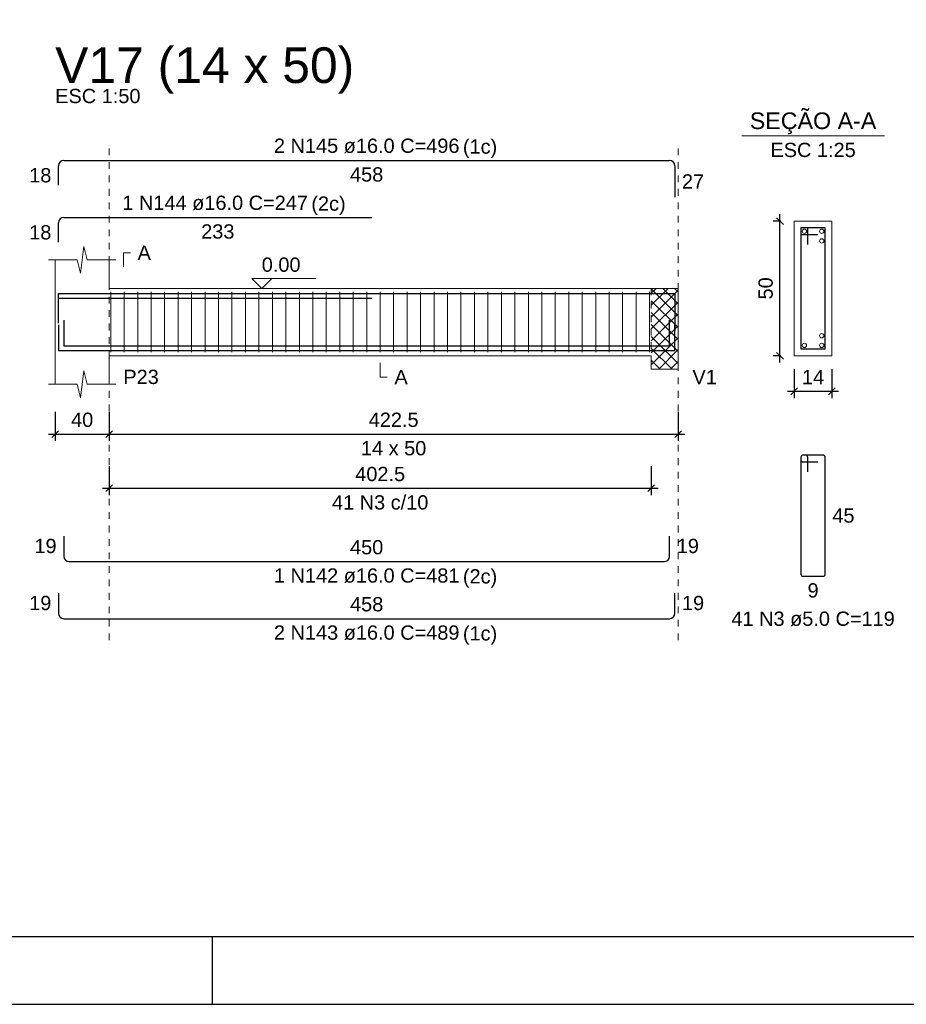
# Model space of a CAD drawing. Header units: millimetres. Extents: x 10 to 1250, y -62 to 528.
# Tile 836 of 909: x 811 to 824, y 69 to 83. Entities that reach past the tile are written whole.
import ezdxf

# ---------------------------------------------------------------- set-up
doc = ezdxf.new("R2010")
doc.units = ezdxf.units.MM
doc.header["$LTSCALE"] = 0.05
doc.linetypes.add('DOT', pattern=[6.35, 0, -6.35])
for name, color, linetype, lineweight in [('Descrição da armadura', 7, 'Continuous', 5), ('DT-Arm complementar', 5, 'Continuous', 5), ('DT-Barras na forma', 2, 'Continuous', 30), ('DT-Barras no corte', 5, 'Continuous', 5), ('DT-Barras rebatidas', 2, 'Continuous', 30), ('DT-Cotas', 9, 'Continuous', 5), ('DT-Forma', 5, 'Continuous', 5), ('DT-Hachura intersecção vigas', 9, 'Continuous', 5), ('DT-Pontilhado', 9, 'DOT', 5), ('DT-Textos', 7, 'Continuous', 5), ('DT-Título', 3, 'Continuous', 20), ('Textos armaduras', 7, 'Continuous', 5)]:
    doc.layers.add(name, color=color, linetype=linetype, lineweight=lineweight)
doc.layers.add('FOLHA_PADRÃO', color=7, linetype='Continuous')
doc.styles.add('Arial', font='arial.ttf')
doc.styles.get("Standard").update_dxf_attribs({"font": 'arial.ttf'})
doc.dimstyles.new('UM_25.000000', dxfattribs={"dimtxt": 0.18, "dimasz": 0.1, "dimexe": 0.1, "dimexo": 0.2, "dimgap": 0, "dimtad": 1, "dimtih": 1, "dimtoh": 1, "dimdec": 1, "dimlfac": 25, "dimzin": 0, "dimdsep": 46, "dimtxsty": 'Standard', "dimcen": 0.09, "dimdle": 0.1, "dimadec": 1, "dimazin": 2, "dimtfac": 1, "dimtdec": 4, "dimtofl": 0, "dimtmove": 0, "dimatfit": 3, "dimfxl": 1, "dimtolj": 1, "dimarcsym": 0})
doc.dimstyles.new('UM_50.000000', dxfattribs={"dimtxt": 0.18, "dimasz": 0.1, "dimexe": 0.1, "dimexo": 0.2, "dimgap": 0.1, "dimtad": 1, "dimdec": 1, "dimlfac": 50, "dimzin": 0, "dimdsep": 46, "dimtxsty": 'Standard', "dimblk": 'OBLIQUE', "dimcen": 0.09, "dimdle": 0.1, "dimadec": 1, "dimazin": 2, "dimtfac": 1, "dimtdec": 1, "dimtofl": 0, "dimtmove": 0, "dimatfit": 3, "dimldrblk": 'OBLIQUE', "dimfxl": 1, "dimtolj": 1, "dimarcsym": 1})

# ---------------------------------------------------------------- blocks, each defined once
blk = doc.blocks.new('A1EST. 1500')
at = {"layer": 'FOLHA_PADRÃO', "color": 1, "linetype": 'Continuous'}
for p, q in [((23.5, 0), (23.5, 1)), ((0, 0), (150.008, 0))]:
    blk.add_line(p, q, dxfattribs=at)
at = {"layer": 'FOLHA_PADRÃO', "color": 6, "linetype": 'Continuous'}
blk.add_lwpolyline([(149, 58.4), (149, 1), (1, 1), (1, 58.4), (149, 58.4)], dxfattribs=at)
blk = doc.blocks.new('_Oblique')
at = {"color": 0, "linetype": 'ByBlock', "lineweight": -2}
blk.add_line((-0.5, -0.5), (0.5, 0.5), dxfattribs=at)
blk = doc.blocks.new('*D1231')
at = {"layer": 'Defpoints', "color": 0, "transparency": 16777216}
for p in [(811.44, 77.53), (812.24, 77.53), (812.24, 77)]:
    blk.add_point(p, dxfattribs=at)
at = {"layer": 'DT-Cotas', "color": 0, "lineweight": -2, "transparency": 16777216}
for p, q in [((811.44, 77.33), (811.44, 76.9)), ((812.24, 77.33), (812.24, 76.9)), ((811.34, 77), (812.34, 77))]:
    blk.add_line(p, q, dxfattribs=at)
at = {"layer": 'DT-Cotas', "color": 0, "lineweight": -2, "transparency": 16777216, "xscale": 0.1, "yscale": 0.1, "zscale": 0.1, "rotation": 180}
blk.add_blockref('_Oblique', (811.44, 77), dxfattribs=at)
at = {"layer": 'DT-Cotas', "color": 0, "lineweight": -2, "transparency": 16777216, "xscale": 0.1, "yscale": 0.1, "zscale": 0.1}
blk.add_blockref('_Oblique', (812.24, 77), dxfattribs=at)
at = {"layer": 'DT-Cotas', "transparency": 16777216, "insert": (811.84, 77.212), "char_height": 0.2118, "attachment_point": 5, "rotation": 0.0057, "style": 'Arial'}
blk.add_mtext('\\A1;40', dxfattribs=at)
blk = doc.blocks.new('*D1232')
at = {"layer": 'Defpoints', "color": 0, "transparency": 16777216}
for p in [(812.24, 77.53), (820.69, 77.53), (820.69, 77)]:
    blk.add_point(p, dxfattribs=at)
at = {"layer": 'DT-Cotas', "color": 0, "lineweight": -2, "transparency": 16777216}
for p, q in [((812.24, 77.33), (812.24, 76.9)), ((820.69, 77.33), (820.69, 76.9)), ((812.14, 77), (820.79, 77))]:
    blk.add_line(p, q, dxfattribs=at)
at = {"layer": 'DT-Cotas', "color": 0, "lineweight": -2, "transparency": 16777216, "xscale": 0.1, "yscale": 0.1, "zscale": 0.1, "rotation": 180}
blk.add_blockref('_Oblique', (812.24, 77), dxfattribs=at)
at = {"layer": 'DT-Cotas', "color": 0, "lineweight": -2, "transparency": 16777216, "xscale": 0.1, "yscale": 0.1, "zscale": 0.1}
blk.add_blockref('_Oblique', (820.69, 77), dxfattribs=at)
at = {"layer": 'DT-Cotas', "transparency": 16777216, "insert": (816.465, 77.212), "char_height": 0.2118, "attachment_point": 5, "rotation": 0.0057, "style": 'Arial'}
blk.add_mtext('\\A1;422.5', dxfattribs=at)
blk = doc.blocks.new('*D1233')
at = {"layer": 'Defpoints', "color": 0, "transparency": 16777216}
for p in [(812.24, 76.725), (820.29, 76.725), (820.29, 76.196)]:
    blk.add_point(p, dxfattribs=at)
at = {"layer": 'DT-Cotas', "color": 0, "lineweight": -2, "transparency": 16777216}
for p, q in [((812.24, 76.525), (812.24, 76.096)), ((820.29, 76.525), (820.29, 76.096)), ((812.14, 76.196), (820.39, 76.196))]:
    blk.add_line(p, q, dxfattribs=at)
at = {"layer": 'DT-Cotas', "color": 0, "lineweight": -2, "transparency": 16777216, "xscale": 0.1, "yscale": 0.1, "zscale": 0.1, "rotation": 180}
blk.add_blockref('_Oblique', (812.24, 76.196), dxfattribs=at)
at = {"layer": 'DT-Cotas', "color": 0, "lineweight": -2, "transparency": 16777216, "xscale": 0.1, "yscale": 0.1, "zscale": 0.1}
blk.add_blockref('_Oblique', (820.29, 76.196), dxfattribs=at)
at = {"layer": 'DT-Cotas', "transparency": 16777216, "insert": (816.265, 76.407), "char_height": 0.2118, "attachment_point": 5, "rotation": 0.0057, "style": 'Arial'}
blk.add_mtext('\\A1;402.5', dxfattribs=at)
blk = doc.blocks.new('*D1224')
at = {"layer": 'Defpoints', "color": 0, "transparency": 16777216}
for p in [(822.201, 80.165), (822.412, 80.165), (822.412, 78.165)]:
    blk.add_point(p, dxfattribs=at)
at = {"layer": 'DT-Cotas', "color": 0, "lineweight": -2, "transparency": 16777216}
for p, q in [((822.212, 80.165), (822.101, 80.165)), ((822.201, 78.065), (822.201, 80.265)), ((822.212, 78.165), (822.101, 78.165))]:
    blk.add_line(p, q, dxfattribs=at)
at = {"layer": 'DT-Cotas', "color": 0, "lineweight": -2, "transparency": 16777216, "xscale": 0.1, "yscale": 0.1, "zscale": 0.1}
for p, rotation in [((822.201, 80.165), 90), ((822.201, 78.165), 270)]:
    blk.add_blockref('_Oblique', p, dxfattribs=dict(at, rotation=rotation))
at = {"layer": 'DT-Cotas', "transparency": 16777216, "insert": (821.989, 79.165), "char_height": 0.2118, "attachment_point": 5, "rotation": 90, "style": 'Arial'}
blk.add_mtext('\\A1;50', dxfattribs=at)
blk = doc.blocks.new('*D1225')
at = {"layer": 'Defpoints', "color": 0, "transparency": 16777216}
for p in [(822.412, 78.165), (822.972, 78.165), (822.972, 77.636)]:
    blk.add_point(p, dxfattribs=at)
at = {"layer": 'DT-Cotas', "color": 0, "lineweight": -2, "transparency": 16777216}
for p, q in [((822.412, 77.965), (822.412, 77.536)), ((822.972, 77.965), (822.972, 77.536)), ((822.312, 77.636), (823.072, 77.636))]:
    blk.add_line(p, q, dxfattribs=at)
at = {"layer": 'DT-Cotas', "color": 0, "lineweight": -2, "transparency": 16777216, "xscale": 0.1, "yscale": 0.1, "zscale": 0.1, "rotation": 180}
blk.add_blockref('_Oblique', (822.412, 77.636), dxfattribs=at)
at = {"layer": 'DT-Cotas', "color": 0, "lineweight": -2, "transparency": 16777216, "xscale": 0.1, "yscale": 0.1, "zscale": 0.1}
blk.add_blockref('_Oblique', (822.972, 77.636), dxfattribs=at)
at = {"layer": 'DT-Cotas', "transparency": 16777216, "insert": (822.692, 77.848), "char_height": 0.2118, "attachment_point": 5, "rotation": 0.0057, "style": 'Arial'}
blk.add_mtext('\\A1;14', dxfattribs=at)

msp = doc.modelspace()

# ---------------------------------------------------------------- hatches: boundary and pattern name
at = {"layer": 'DT-Hachura intersecção vigas', "linetype": 'Continuous'}
h = msp.add_hatch(dxfattribs=at)
h.set_pattern_fill('ANSI37', color=256, style=0)
h.set_pattern_definition([(45, (788.06101, 54.64176), (-0.08838835, 0.08838835), []), (135, (788.06101, 54.64176), (-0.08838835, -0.08838835), [])])
h.paths.add_polyline_path([(820.6899, 77.9653), (820.6899, 78.1653), (820.6899, 79.1653), (820.2899, 79.1653), (820.2899, 78.1653), (820.2899, 77.9653), (820.6899, 77.9653)])

# ---------------------------------------------------------------- linework, layer by layer
at = {"layer": 'DT-Arm complementar'}
for p, q in [((812.2649, 78.2153), (812.2649, 79.1153)), ((812.4649, 78.2153), (812.4649, 79.1153)), ((812.6649, 78.2153), (812.6649, 79.1153)), ((812.8649, 78.2153), (812.8649, 79.1153)), ((813.0649, 78.2153), (813.0649, 79.1153)), ((813.2649, 78.2153), (813.2649, 79.1153)), ((813.4649, 78.2153), (813.4649, 79.1153)), ((813.6649, 78.2153), (813.6649, 79.1153)), ((813.8649, 78.2153), (813.8649, 79.1153)), ((814.0649, 78.2153), (814.0649, 79.1153)), ((814.2649, 78.2153), (814.2649, 79.1153)), ((814.4649, 78.2153), (814.4649, 79.1153)), ((814.6649, 78.2153), (814.6649, 79.1153)), ((814.8649, 78.2153), (814.8649, 79.1153)), ((815.0649, 78.2153), (815.0649, 79.1153)), ((815.2649, 78.2153), (815.2649, 79.1153)), ((815.4649, 78.2153), (815.4649, 79.1153)), ((815.6649, 78.2153), (815.6649, 79.1153)), ((815.8649, 78.2153), (815.8649, 79.1153)), ((816.0649, 78.2153), (816.0649, 79.1153)), ((816.2649, 78.2153), (816.2649, 79.1153)), ((816.4649, 78.2153), (816.4649, 79.1153)), ((816.6649, 78.2153), (816.6649, 79.1153)), ((816.8649, 78.2153), (816.8649, 79.1153)), ((817.0649, 78.2153), (817.0649, 79.1153)), ((817.2649, 78.2153), (817.2649, 79.1153)), ((817.4649, 78.2153), (817.4649, 79.1153)), ((817.6649, 78.2153), (817.6649, 79.1153)), ((817.8649, 78.2153), (817.8649, 79.1153)), ((818.0649, 78.2153), (818.0649, 79.1153)), ((818.2649, 78.2153), (818.2649, 79.1153)), ((818.4649, 78.2153), (818.4649, 79.1153)), ((818.6649, 78.2153), (818.6649, 79.1153)), ((818.8649, 78.2153), (818.8649, 79.1153)), ((819.0649, 78.2153), (819.0649, 79.1153)), ((819.2649, 78.2153), (819.2649, 79.1153)), ((819.4649, 78.2153), (819.4649, 79.1153)), ((819.6649, 78.2153), (819.6649, 79.1153)), ((819.8649, 78.2153), (819.8649, 79.1153)), ((820.0649, 78.2153), (820.0649, 79.1153)), ((820.2649, 78.2153), (820.2649, 79.1153))]:
    msp.add_line(p, q, dxfattribs=at)
at = {"layer": 'DT-Barras na forma'}
for p, q in [((822.6125, 80.0653), (822.5125, 80.0653)), ((822.5125, 80.0653), (822.5125, 78.2653)), ((822.8725, 80.0653), (822.5125, 80.0653)), ((822.5125, 80.0653), (822.5125, 79.9653)), ((822.6125, 79.8153), (822.6125, 80.0653)), ((822.8725, 78.2653), (822.8725, 80.0653)), ((822.5125, 79.9653), (822.7625, 79.9653)), ((822.5125, 78.2653), (822.8725, 78.2653))]:
    msp.add_line(p, q, dxfattribs=at)
for points in [[(811.4899, 78.7213), (811.4899, 79.0893), (820.6399, 79.0893), (820.6399, 78.5435)], [(811.4899, 78.6493), (811.4899, 79.0173), (816.1399, 79.0173)], [(811.5675, 78.6933), (811.5675, 78.3133), (820.5623, 78.3133), (820.5623, 78.6933)], [(811.4899, 78.6213), (811.4899, 78.2413), (820.6399, 78.2413), (820.6399, 78.6213)]]:
    msp.add_lwpolyline(points, dxfattribs=at)
at = {"layer": 'DT-Barras no corte'}
for centre in [(822.5645, 80.0133), (822.8205, 80.0133), (822.8205, 79.8693), (822.8205, 78.4613), (822.5645, 78.3173), (822.8205, 78.3173)]:
    msp.add_circle(centre, 0.032, dxfattribs=at)
at = {"layer": 'DT-Barras rebatidas'}
for p, q in [((811.5699, 81.0661), (820.5599, 81.0661)), ((811.4899, 80.6981), (811.4899, 80.9861)), ((820.6399, 80.9861), (820.6399, 80.5203)), ((811.4899, 79.8509), (811.4899, 80.1389)), ((811.5699, 80.2189), (816.1399, 80.2189)), ((822.5125, 76.6586), (822.5125, 74.9186)), ((822.5125, 76.6586), (822.5125, 76.6186)), ((822.5825, 76.6886), (822.5425, 76.6886)), ((822.8425, 76.6886), (822.5425, 76.6886)), ((822.6125, 76.4386), (822.6125, 76.6586)), ((822.8725, 74.9186), (822.8725, 76.6586)), ((822.5425, 76.5886), (822.7625, 76.5886)), ((811.5675, 75.4866), (811.5675, 75.1866)), ((820.5623, 75.1866), (820.5623, 75.4866)), ((811.6475, 75.1066), (820.4823, 75.1066)), ((822.5425, 74.8886), (822.8425, 74.8886)), ((811.4899, 74.6394), (811.4899, 74.3394)), ((820.6399, 74.3394), (820.6399, 74.6394)), ((811.5699, 74.2594), (820.5599, 74.2594))]:
    msp.add_line(p, q, dxfattribs=at)
for centre, radius, start, end in [((811.5699, 80.9861), 0.08, 90, 180), ((820.5599, 80.9861), 0.08, 0, 90), ((811.5699, 80.1389), 0.08, 90, 180), ((822.5425, 76.6586), 0.03, 90, 180), ((822.5425, 76.6586), 0.03, 90, 180), ((822.5825, 76.6586), 0.03, 0, 90), ((822.8425, 76.6586), 0.03, 0, 90), ((822.5425, 76.6186), 0.03, 180, 270), ((811.6475, 75.1866), 0.08, 180, 270), ((820.4823, 75.1866), 0.08, 270, 0), ((822.5425, 74.9186), 0.03, 180, 270), ((822.8425, 74.9186), 0.03, 270, 0), ((811.5699, 74.3394), 0.08, 180, 270), ((820.5599, 74.3394), 0.08, 270, 0)]:
    msp.add_arc(centre, radius, start, end, dxfattribs=at)
at = {"layer": 'DT-Forma'}
for p, q in [((822.9725, 80.1653), (822.4125, 80.1653)), ((822.4125, 80.1653), (822.4125, 80.1653)), ((822.4125, 80.1653), (822.4125, 78.1653)), ((822.9725, 78.1653), (822.9725, 80.1653)), ((822.9725, 80.1653), (822.9725, 80.1653)), ((811.8149, 79.3889), (811.8649, 79.7889)), ((811.8649, 79.7889), (811.9149, 79.5889)), ((811.3399, 79.5889), (811.7649, 79.5889)), ((811.4399, 79.1653), (811.4399, 79.5889)), ((811.7649, 79.5889), (811.8149, 79.3889)), ((811.9149, 79.5889), (812.3399, 79.5889)), ((812.2399, 79.5889), (812.2399, 79.1653)), ((812.2399, 79.1653), (820.2899, 79.1653)), ((820.2899, 79.1653), (820.6899, 79.1653)), ((811.4399, 78.1653), (811.4399, 77.7417)), ((812.2399, 77.7417), (812.2399, 78.1653)), ((812.2399, 78.1653), (820.2899, 78.1653)), ((820.2899, 78.1653), (820.2899, 77.9653)), ((820.6899, 77.9653), (820.6899, 78.1653)), ((822.4125, 78.1653), (822.9725, 78.1653)), ((822.4125, 78.1653), (822.4125, 78.1653)), ((822.9725, 78.1653), (822.9725, 78.1653)), ((820.2899, 77.9653), (820.6899, 77.9653)), ((811.8149, 77.5417), (811.8649, 77.9417)), ((811.8649, 77.9417), (811.9149, 77.7417)), ((811.3399, 77.7417), (811.7649, 77.7417)), ((811.7649, 77.7417), (811.8149, 77.5417)), ((811.9149, 77.7417), (812.3399, 77.7417))]:
    msp.add_line(p, q, dxfattribs=at)
at = {"layer": 'DT-Forma', "linetype": 'Continuous'}
for p, q in [((811.4399, 78.1653), (811.4399, 79.1653)), ((820.6899, 79.1653), (820.6899, 78.1653))]:
    msp.add_line(p, q, dxfattribs=at)
at = {"layer": 'DT-Pontilhado', "ltscale": 0.2}
for p, q in [((812.2399, 73.9417), (812.2399, 81.2779)), ((820.6899, 73.9417), (820.6899, 81.2779)), ((820.2899, 79.1653), (820.2899, 78.1653))]:
    msp.add_line(p, q, dxfattribs=at)
at = {"layer": 'DT-Textos'}
msp.add_line((821.6335, 81.4302), (823.7515, 81.4302), dxfattribs=at)
for points in [[(812.4517, 79.483), (812.4517, 79.6948), (812.5576, 79.6948)], [(814.6549, 79.3135), (814.5066, 79.1653), (814.3584, 79.3135), (815.3115, 79.3135)], [(816.2649, 78.0594), (816.2649, 77.8476), (816.3708, 77.8476)]]:
    msp.add_lwpolyline(points, dxfattribs=at)

# ---------------------------------------------------------------- block references
msp.add_blockref('A1EST. 1500', (790.2755, 68.5322))

# ---------------------------------------------------------------- texts
at = {"layer": 'Descrição da armadura', "linetype": 'Continuous', "char_height": 0.2118, "attachment_point": 8, "line_spacing_factor": 0.798, "style": 'Arial'}
for s, insert, width in [('2 N145 ø16.0 C=496', (816.0649, 81.172), 5.524605), ('1 N144 ø16.0 C=247', (813.8149, 80.3248), 5.524605), ('41 N3 c/10', (816.2649, 75.8778), 2.869342), ('1 N142 ø16.0 C=481', (816.0649, 74.7889), 5.524605), ('41 N3 ø5.0 C=119', (822.6925, 74.1473), 4.8647), ('2 N143 ø16.0 C=489', (816.0649, 73.9417), 5.524605)]:
    msp.add_mtext(s, dxfattribs=dict(at, insert=insert, width=width))
at = {"layer": 'DT-Textos', "line_spacing_factor": 0.798, "style": 'Arial'}
for s, insert, char_height, width, attachment_point in [('ESC 1:50', (811.4399, 81.9133), 0.2118, 2.874069, 7), ('SEÇÃO A-A', (822.692, 81.4548), 0.2471, 3.656684, 8), ('(1c)', (817.493, 81.1018), 0.2118, 1.156382, 7), ('ESC 1:25', (822.6925, 81.1125), 0.2118, 2.874069, 8), ('(2c)', (815.243, 80.2548), 0.2118, 1.156382, 7), ('A', (812.6635, 79.5889), 0.2118, 0.447864, 7), ('0.00', (814.5066, 79.4088), 0.2118, 1.306872, 7), ('P23', (812.4517, 77.7417), 0.2118, 1.194742, 7), ('A', (816.4767, 77.7417), 0.2118, 0.447864, 7), ('V1', (820.9017, 77.7417), 0.2118, 0.821303, 7), ('14 x 50', (816.4649, 76.6827), 0.2118, 2.202601, 8), ('(2c)', (817.493, 74.7188), 0.2118, 1.156382, 7), ('(1c)', (817.493, 73.8718), 0.2118, 1.156382, 7)]:
    msp.add_mtext(s, dxfattribs=dict(at, insert=insert, char_height=char_height, width=width, attachment_point=attachment_point))
at = {"layer": 'DT-Título', "insert": (811.44, 82.0558), "char_height": 0.5295, "width": 9.405915, "attachment_point": 7, "line_spacing_factor": 0.798, "style": 'Arial'}
msp.add_mtext('V17 (14 x 50)', dxfattribs=at)
at = {"layer": 'Textos armaduras', "linetype": 'Continuous', "char_height": 0.2118, "attachment_point": 7, "line_spacing_factor": 0.798, "style": 'Arial'}
for s, insert, width in [('18', (811.054, 80.7362), 0.659905), ('458', (815.8174, 80.7484), 0.989858), ('27', (820.7458, 80.6473), 0.659905), ('18', (811.054, 79.889), 0.659905), ('233', (813.6074, 79.9012), 0.989858), ('45', (822.9784, 75.6827), 0.659905), ('19', (811.1316, 75.2307), 0.659905), ('450', (815.8174, 75.2125), 0.989858), ('19', (820.6682, 75.2307), 0.659905), ('9', (822.61, 74.5709), 0.329953), ('19', (811.054, 74.3835), 0.659905), ('458', (815.8174, 74.3653), 0.989858), ('19', (820.7458, 74.3835), 0.659905)]:
    msp.add_mtext(s, dxfattribs=dict(at, insert=insert, width=width))

# ---------------------------------------------------------------- dimensions: what is measured, and where the dimension line sits
at = {"layer": 'DT-Cotas'}
dim = msp.add_linear_dim(base=(822.2007, 80.1653), p1=(822.4125, 78.1653), p2=(822.4125, 80.1653), angle=90, dimstyle='UM_25.000000', override={"dimtxt": 0.2118, "dimasz": 0.1, "dimexe": 0.1, "dimexo": 0.2, "dimtad": 1, "dimtih": 0, "dimtoh": 0, "dimdec": 1, "dimlfac": 25, "dimzin": 8, "dimtxsty": 'Arial', "dimblk": 'Oblique', "dimblk1": 'Oblique', "dimblk2": 'Oblique', "dimsah": 1, "dimdle": 0.1, "dimse1": 0, "dimse2": 0, "dimclrt": 256, "dimadec": 1, "dimazin": 3, "dimtmove": 2, "dimldrblk": 'Oblique'}, dxfattribs=at)
dim.commit()
dim.dimension.update_dxf_attribs({"geometry": '*D1224', "text_midpoint": (821.9889, 79.1653), "dimtype": 160, "text_rotation": 90})
for base, p1, p2, dimstyle, override, picture, middle in [((822.9725, 77.6358), (822.4125, 78.1653), (822.9725, 78.1653), 'UM_25.000000', {"dimtxt": 0.2118, "dimasz": 0.1, "dimexe": 0.1, "dimexo": 0.2, "dimtad": 1, "dimtih": 0, "dimtoh": 0, "dimdec": 1, "dimlfac": 25, "dimzin": 8, "dimtxsty": 'Arial', "dimblk": 'Oblique', "dimblk1": 'Oblique', "dimblk2": 'Oblique', "dimsah": 1, "dimdle": 0.1, "dimse1": 0, "dimse2": 0, "dimclrt": 256, "dimadec": 1, "dimazin": 3, "dimtmove": 2, "dimldrblk": 'Oblique'}, '*D1225', (822.6925, 77.8476)), ((812.2399, 77.0004), (811.4399, 77.5299), (812.2399, 77.5299), 'UM_50.000000', {"dimtxt": 0.2118, "dimasz": 0.1, "dimexe": 0.1, "dimexo": 0.2, "dimtad": 1, "dimtih": 0, "dimtoh": 0, "dimdec": 1, "dimlfac": 50, "dimzin": 8, "dimtxsty": 'Arial', "dimblk": 'Oblique', "dimblk1": 'Oblique', "dimblk2": 'Oblique', "dimsah": 1, "dimdle": 0.1, "dimse1": 0, "dimse2": 0, "dimclrt": 256, "dimadec": 1, "dimazin": 3, "dimtmove": 2, "dimldrblk": 'Oblique'}, '*D1231', (811.8399, 77.2122)), ((820.6899, 77.0004), (812.2399, 77.5299), (820.6899, 77.5299), 'UM_50.000000', {"dimtxt": 0.2118, "dimasz": 0.1, "dimexe": 0.1, "dimexo": 0.2, "dimtad": 1, "dimtih": 0, "dimtoh": 0, "dimdec": 1, "dimlfac": 50, "dimzin": 8, "dimtxsty": 'Arial', "dimblk": 'Oblique', "dimblk1": 'Oblique', "dimblk2": 'Oblique', "dimsah": 1, "dimdle": 0.1, "dimse1": 0, "dimse2": 0, "dimclrt": 256, "dimadec": 1, "dimazin": 3, "dimtmove": 2, "dimldrblk": 'Oblique'}, '*D1232', (816.4649, 77.2122)), ((820.2899, 76.1955), (812.2399, 76.725), (820.2899, 76.725), 'UM_50.000000', {"dimtxt": 0.2118, "dimasz": 0.1, "dimexe": 0.1, "dimexo": 0.2, "dimtad": 1, "dimtih": 0, "dimtoh": 0, "dimdec": 1, "dimlfac": 50, "dimzin": 8, "dimtxsty": 'Arial', "dimblk": 'Oblique', "dimblk1": 'Oblique', "dimblk2": 'Oblique', "dimsah": 1, "dimdle": 0.1, "dimse1": 0, "dimse2": 0, "dimclrt": 256, "dimadec": 1, "dimazin": 3, "dimtmove": 2, "dimldrblk": 'Oblique'}, '*D1233', (816.2649, 76.4073))]:
    dim = msp.add_linear_dim(base=base, p1=p1, p2=p2, dimstyle=dimstyle, override=override, dxfattribs=at)
    dim.commit()
    dim.dimension.update_dxf_attribs({"geometry": picture, "text_midpoint": middle, "dimtype": 160, "text_rotation": 0.00573})

doc.saveas('drawing.dxf')
